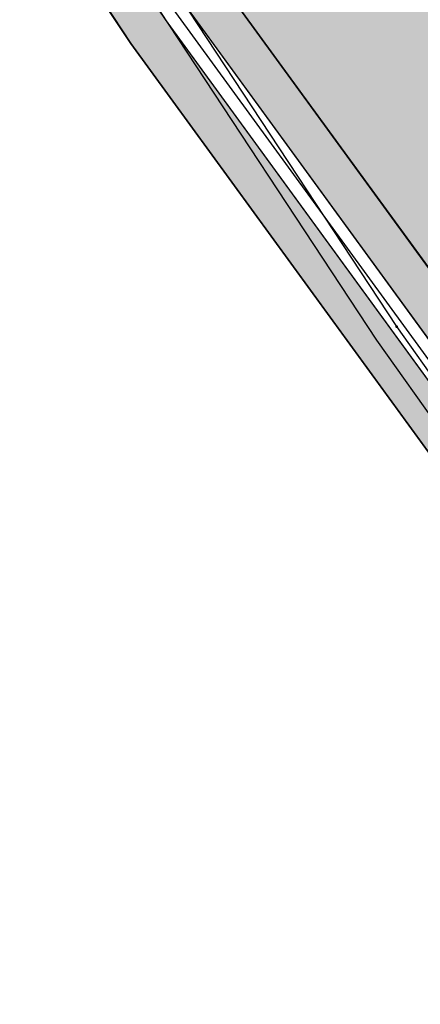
# Model space of a CAD drawing. Header units: millimetres. Extents: x 767170 to 66149698, y -983507 to 2493658.
# Tile 463 of 656: x 5056228 to 5062858, y -703932 to -687620. Entities that reach past the tile are written whole.
import ezdxf

# ---------------------------------------------------------------- set-up
doc = ezdxf.new("R2010")
doc.units = ezdxf.units.MM
for name, color, linetype in [('(004) Точки рельефа', 7, 'Continuous'), ('(040) Ограда', 7, 'Continuous'), ('GLUXOY OG', 7, 'Continuous')]:
    doc.layers.add(name, color=color, linetype=linetype)
doc.styles.get("Standard").update_dxf_attribs({"font": 'isocpeui.ttf'})
doc.linetypes.add('ОГРАДА_БЕТ', pattern='A,4,["|",Standard,S=0.8,R=0,X=0,Y=-0.8],4', length=8)
doc.linetypes.add('ОГРАДА_ГЛИН', pattern='A,4,["|",Standard,S=0.8,R=0,X=0,Y=-0.8],0.5,["|",Standard,S=0.8,R=0,X=0,Y=-0.8],3.5', length=8)

# ---------------------------------------------------------------- blocks, each defined once
blk = doc.blocks.new('A$C05d28b1e')
at = {"layer": '(004) Точки рельефа', "color": 7, "linetype": 'ByBlock', "lineweight": -2}
blk.add_point((-120282, -95139), dxfattribs=at)
at = {"layer": '(040) Ограда', "ltscale": 600, "flags": 128}
blk.add_lwpolyline([(-65264.40736584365, 129736.0944886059), (-69527.56274084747, 127117.9602796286), (-60665.4079442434, 110685.5274772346), (-137358.727671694, 64079.83214361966), (-200340.084258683, 25825.59958398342), (-120612.5554367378, -95364.3361081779), (-115994.5822715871, -101904.9477696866)], dxfattribs=at)
at = {"layer": '(040) Ограда', "linetype": 'ОГРАДА_БЕТ', "ltscale": 600, "flags": 128}
blk.add_lwpolyline([(-64714.22453771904, 129604.5693745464), (-68996.00000000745, 126975), (-60133, 110541), (-137151.0000000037, 63738), (-199777.9999999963, 25699), (-120282.0000000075, -95139.0000000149), (-115667.8203322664, -101674.2387862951)], dxfattribs=at)

msp = doc.modelspace()

# ---------------------------------------------------------------- hatches: boundary and pattern name
at = {"true_color": 0xb1ab95}
h = msp.add_hatch(color=253, dxfattribs=at)
h.dxf.hatch_style = 1
edge = h.paths.add_edge_path(flags=17)
edge.add_line((5098328.855746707, -738071.1961680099), (5097915.343157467, -737503.0177003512))
edge.add_line((5097915.343157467, -737503.0177003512), (5096931.781343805, -738360.7934891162))
edge.add_line((5096931.781343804, -738360.7934891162), (5059545.139966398, -686990.4479144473))
edge.add_line((5059545.139966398, -686990.4479144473), (5004229.901150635, -602908.4459518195))
edge.add_arc((5009661.286187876, -598492.5591125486), 7000.000000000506, 211.2865698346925, 219.1121955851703, ccw=False)
edge.add_line((5003679.222112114, -602127.790796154), (5003229.880127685, -601388.3626725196))
edge.add_line((5003229.880127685, -601388.3626725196), (4983953.635743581, -572087.4818874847))
edge.add_line((4983953.635743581, -572087.4818874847), (5111746.18187082, -494446.4979745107))
edge.add_line((5111746.18187082, -494446.4979745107), (5116840.859182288, -503524.8294597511))
edge.add_line((5116840.859182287, -503524.8294597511), (5114029.806232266, -505186.5951910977))
edge.add_line((5114029.806232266, -505186.5951910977), (5117083.120363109, -510351.5998201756))
edge.add_line((5117083.120363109, -510351.5998201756), (5119777.965073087, -508758.5310769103))
edge.add_line((5119777.965073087, -508758.5310769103), (5173113.12015669, -603797.7628209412))
edge.add_line((5173113.120156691, -603797.7628209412), (5142488.820909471, -624059.1584787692))
edge.add_line((5142488.820909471, -624059.1584787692), (5142257.353599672, -629108.34697653))
edge.add_line((5142257.353599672, -629108.34697653), (5143613.737975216, -630946.3346518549))
edge.add_line((5143613.737975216, -630946.3346518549), (5122742.682076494, -649693.5531833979))
edge.add_line((5122742.682076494, -649693.5531833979), (5153709.994747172, -689621.1933798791))
edge.add_line((5153709.994747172, -689621.1933798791), (5107133.666540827, -729612.6465786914))
edge.add_line((5107133.666540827, -729612.6465786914), (5104266.417665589, -726274.3403928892))
edge.add_line((5104266.41766559, -726274.3403928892), (5099895.98131521, -730028.0789694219))
edge.add_line((5099895.98131521, -730028.0789694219), (5102913.13198404, -734173.7327859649))
edge.add_line((5102913.131984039, -734173.7327859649), (5104023.676054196, -733205.2142825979))
edge.add_line((5104023.676054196, -733205.2142825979), (5101482.865144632, -730246.9762134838))
edge.add_line((5101482.865144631, -730246.9762134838), (5104137.965417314, -727966.5283315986))
edge.add_line((5104137.965417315, -727966.5283315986), (5106679.313868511, -730925.3922544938))
edge.add_line((5106679.313868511, -730925.3922544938), (5154671.280522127, -689718.4409498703))
edge.add_line((5154671.280522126, -689718.4409498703), (5123694.92457155, -649779.140819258))
edge.add_line((5123694.92457155, -649779.140819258), (5144554.490352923, -631042.2431714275))
edge.add_line((5144554.490352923, -631042.2431714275), (5142967.986943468, -628892.4294711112))
edge.add_line((5142967.986943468, -628892.4294711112), (5143171.793237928, -624446.6336537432))
edge.add_line((5143171.793237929, -624446.6336537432), (5174041.970081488, -604022.5624936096))
edge.add_line((5174041.970081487, -604022.5624936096), (5112002.000876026, -493472.007208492))
edge.add_line((5112002.000876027, -493472.007208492), (4982970.036415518, -571866.0057673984))
edge.add_line((4982970.036415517, -571866.0057673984), (5058969.431378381, -687388.9866535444))
edge.add_line((5058969.431378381, -687388.9866535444), (5096815.683725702, -739390.8512276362))
edge.add_line((5096815.683725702, -739390.8512276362), (5098328.855746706, -738071.1961680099))
h.paths.add_polyline_path([(5058640.455042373, -687616.723075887), (4982407.979656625, -571739.447984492), (5112148.183164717, -492915.1553421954), (5174572.741467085, -604151.0194494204), (5143562.063139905, -624668.0480394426), (5143374.063139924, -628769.0480394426), (5145092.063140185, -631097.0480397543), (5124239.063140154, -649828.0480397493), (5155218.778735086, -689771.6799208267), (5106939.910666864, -731228.802227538), (5107460.903759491, -731835.388728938), (5104805.803486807, -734115.8366108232), (5104284.306111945, -733508.6629791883), (5103149.424892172, -734498.4061960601), (5104323.645578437, -736111.8199774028), (5109153.0916982, -731963.8409772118), (5108306.406786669, -730978.0550895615), (5156180.045844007, -689868.9034238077), (5125191.30563521, -649913.6356756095), (5146032.815517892, -631192.9565593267), (5144084.69648372, -628553.1305340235), (5144245.035468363, -625055.5232144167), (5175501.59139188, -604375.8191220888), (5112404.002169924, -491940.6645761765), (4981424.380328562, -571517.9718644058), (5058064.746454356, -688015.2618149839), (5096633.244611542, -741009.5133881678), (5098978.661244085, -738964.0480457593), (5098565.148654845, -738395.8695781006), (5096749.342229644, -739979.4556496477)])
at = {"true_color": 0x7abf6e, "transparency": 33554687}
h = msp.add_hatch(color=83, dxfattribs=at)
h.dxf.hatch_style = 1
edge = h.paths.add_edge_path()
edge.add_arc((5048227.159199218, -639966.8321882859), 3000.000000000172, 15.94914245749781, 119.0884551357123)
edge.add_line((5046768.681272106, -637345.221588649), (5044829.514659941, -638424.0361544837))
edge.add_line((5044829.514659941, -638424.0361544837), (5027327.779534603, -606964.7089588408))
edge.add_line((5027327.779534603, -606964.7089588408), (5029949.390134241, -605506.231031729))
edge.add_arc((5028490.912207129, -602884.6204320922), 2999.999999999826, 299.0884551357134, 389.0884551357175)
edge.add_line((5031112.522806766, -601426.1425049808), (5029394.168358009, -598337.4044767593))
edge.add_arc((5026772.557758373, -599795.8824038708), 2999.999999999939, 29.08845513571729, 121.286569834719)
edge.add_line((5025214.601322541, -597232.1406571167), (5013296.517871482, -604474.6231883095))
edge.add_arc((5009661.286187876, -598492.5591125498), 7000.000000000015, 219.1121955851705, 301.28656983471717, ccw=False)
edge.add_line((5004229.901150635, -602908.4459518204), (5059545.139966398, -686990.4479144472))
edge.add_line((5059545.139966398, -686990.4479144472), (5096931.781343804, -738360.7934891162))
edge.add_line((5096931.781343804, -738360.7934891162), (5097915.343157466, -737503.0177003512))
edge.add_line((5097915.343157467, -737503.0177003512), (5077182.732736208, -709015.8008024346))
edge.add_line((5077182.732736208, -709015.8008024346), (5056747.372759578, -658886.9876102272))
edge.add_line((5056747.372759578, -658886.9876102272), (5051111.677144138, -639142.4801849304))

# ---------------------------------------------------------------- next in the draw order: block references
at = {"color": 5, "lineweight": 50}
msp.add_blockref('A$C05d28b1e', (5182748.063139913, -597565.0480394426), dxfattribs=at)

# ---------------------------------------------------------------- next in the draw order: linework, layer by layer
for points in [[(5099025.23826232, -738923.4276820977), (5096633.244611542, -741009.5133881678), (5058064.746454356, -688015.2618149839), (4981424.380328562, -571517.9718644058), (5112404.002169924, -491940.6645761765), (5175501.59139188, -604375.8191220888), (5144245.035468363, -625055.5232144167), (5144084.69648372, -628553.1305340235), (5146032.815517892, -631192.9565593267), (5125191.30563521, -649913.6356756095), (5156180.045844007, -689868.9034238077), (5108306.406786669, -730978.0550895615), (5109153.0916982, -731963.8409772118), (5104323.645578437, -736111.8199774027)], [(5116840.859182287, -503524.8294597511), (5111746.18187082, -494446.4979745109), (4983953.635743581, -572087.4818874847), (5059545.139966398, -686990.4479144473), (5096931.781343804, -738360.7934891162), (5097915.343157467, -737503.0177003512)], [(4981424.380328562, -571517.9718644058), (5058064.746454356, -688015.2618149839), (5096633.244611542, -741009.5133881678), (5098978.661244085, -738964.0480457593), (5098565.148654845, -738395.8695781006), (5096749.342229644, -739979.4556496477), (5058640.455042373, -687616.723075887), (4982407.979656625, -571739.447984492)], [(5059545.139966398, -686990.4479144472), (5096931.781343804, -738360.7934891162)]]:
    msp.add_lwpolyline(points)
msp.add_lwpolyline([(4982970.036415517, -571866.0057673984), (5058969.431378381, -687388.9866535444), (5096815.683725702, -739390.8512276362), (5098328.855746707, -738071.1961680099), (5097915.343157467, -737503.0177003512), (5096931.781343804, -738360.7934891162), (5059545.139966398, -686990.4479144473), (5004229.901150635, -602908.4459518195, -0.0341590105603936)], format="xyb")
msp.add_lwpolyline([(5051111.677144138, -639142.4801849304, 0.4830922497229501), (5046768.681272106, -637345.221588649), (5044829.514659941, -638424.0361544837), (5027327.779534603, -606964.7089588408), (5029949.390134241, -605506.231031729, 0.4142135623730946), (5031112.522806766, -601426.1425049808), (5029394.16835801, -598337.4044767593, 0.4254953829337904), (5025214.601322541, -597232.1406571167), (5013296.517871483, -604474.6231883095, -0.3747521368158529), (5004229.901150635, -602908.4459518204), (5059545.139966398, -686990.4479144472), (5096931.781343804, -738360.7934891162), (5097915.343157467, -737503.0177003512), (5077182.732736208, -709015.8008024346), (5056747.372759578, -658886.9876102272)], format="xyb", close=True)
at = {"layer": 'GLUXOY OG', "color": 186, "linetype": 'ОГРАДА_ГЛИН', "lineweight": 30, "ltscale": 400}
for points in [[(5096749.342229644, -739979.4556496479), (5058640.455042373, -687616.723075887), (4982407.979656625, -571739.447984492), (5112148.183164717, -492915.1553421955), (5174572.741467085, -604151.0194494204), (5143562.063139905, -624668.0480394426), (5143374.063139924, -628769.0480394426), (5145092.063140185, -631097.0480397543), (5124239.063140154, -649828.0480397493), (5155218.778735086, -689771.6799208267)], [(5154671.280522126, -689718.4409498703), (5123694.92457155, -649779.140819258), (5144554.490352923, -631042.2431714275), (5142967.986943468, -628892.4294711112), (5143171.793237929, -624446.6336537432), (5174041.970081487, -604022.5624936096), (5112002.000876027, -493472.0072084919), (4982970.036415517, -571866.0057673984), (5058969.431378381, -687388.9866535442), (5096815.683725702, -739390.8512276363)]]:
    msp.add_lwpolyline(points, dxfattribs=at)
at = {"layer": 'GLUXOY OG', "color": 186, "lineweight": 30, "ltscale": 400}
msp.add_lwpolyline([(5154945.029628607, -689745.0604353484), (5123966.993855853, -649803.5944295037), (5144823.276746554, -631069.6456055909), (5143171.025041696, -628830.7387552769), (5143366.928188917, -624557.3408465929), (5174307.355774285, -604086.790971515), (5112075.092020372, -493193.5812753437), (4982689.008036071, -571802.7268759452), (5058804.943210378, -687502.8548647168), (5096782.512977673, -739685.153438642)], dxfattribs=at)

doc.saveas('drawing.dxf')
